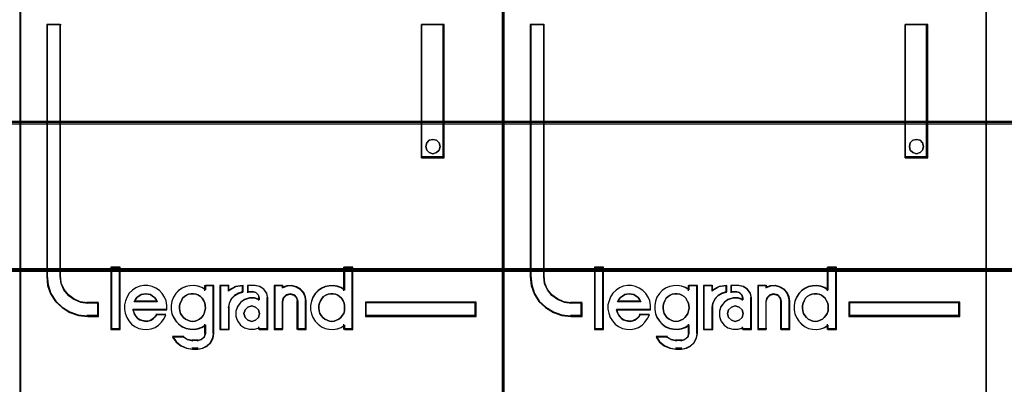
# Model space of a CAD drawing. Header units: millimetres. Extents: x -1290 to 1795, y -4192 to -1311.
# Tile 877 of 1056: x 1496.24 to 1503.57, y -2288.51 to -2285.8. Entities that reach past the tile are written whole.
import ezdxf

# ---------------------------------------------------------------- set-up
doc = ezdxf.new("R2010")
doc.units = ezdxf.units.MM
doc.layers.add('30', color=7, linetype='Continuous')
doc.layers.add('45', color=7, linetype='Continuous')
doc.layers.add('Aparatura', color=7, linetype='Continuous', lineweight=13)

# ---------------------------------------------------------------- blocks, each defined once
blk = doc.blocks.new('*U302')
at = {"layer": '45', "color": 7}
for points in [[(351.48014, -533.64471), (333.507161, -533.64471), (333.507161, -615.375223), (351.48014, -615.375223), (351.48014, -533.64471)], [(336.430747, -593.725255), (336.430747, -593.23608), (336.028847, -593.23608), (335.75714, -593.197606), (335.519397, -593.093175), (335.309956, -592.944774), (335.1458, -592.741409), (335.03825, -592.49957), (335.009947, -592.235745), (335.009947, -582.858975), (334.506157, -582.858975), (334.506157, -592.235745), (334.540121, -592.571022), (334.647671, -592.88981), (334.828809, -593.170124), (335.077874, -593.400971), (335.366562, -593.576854), (335.683553, -593.686781), (336.028847, -593.725255), (336.430747, -593.725255)], [(348.450926, -582.858975), (348.450926, -587.819902), (349.287003, -587.819902), (349.287003, -582.858975), (348.450926, -582.858975)], [(349.10244, -587.271122), (349.138407, -587.401036), (349.10244, -587.542759), (349.006527, -587.631337), (348.868653, -587.672673), (348.736773, -587.631337), (348.64086, -587.542759), (348.604893, -587.401036), (348.64086, -587.271122), (348.736773, -587.170735), (348.868653, -587.141209), (349.006527, -587.170735), (349.10244, -587.271122)], [(337.216695, -594.199263), (337.216695, -591.908224), (336.910551, -591.908224), (336.910551, -594.199263), (337.216695, -594.199263)], [(350.481144, -593.199178), (346.358047, -593.199178), (346.358047, -593.725255), (350.481144, -593.725255), (350.481144, -593.199178)]]:
    blk.add_lwpolyline(points, close=True, dxfattribs=at)
at = {"layer": '45', "color": 139}
for points in [[(351.48014, -533.64471), (333.507161, -533.64471), (333.507161, -615.375223), (351.48014, -615.375223), (351.48014, -533.64471)], [(349.138407, -587.401036), (349.10244, -587.271122), (349.006527, -587.170735), (348.868653, -587.141209), (348.736773, -587.170735), (348.64086, -587.271122), (348.604893, -587.401036), (348.64086, -587.542759), (348.736773, -587.631337), (348.868653, -587.672673), (349.006527, -587.631337), (349.10244, -587.542759), (349.138407, -587.401036)], [(339.923248, -593.91019), (340.021438, -593.898822), (340.108076, -593.870402), (340.188939, -593.824929), (340.25825, -593.768089), (340.321785, -593.688512), (340.362216, -593.61462), (340.391095, -593.517991), (340.414199, -593.421362), (340.402647, -593.324733), (340.38532, -593.228104), (340.344888, -593.142843), (340.292905, -593.051898), (340.223594, -592.989374), (340.148508, -592.938217), (340.061869, -592.898429), (339.969455, -592.881377), (339.882816, -592.881377), (339.784626, -592.898429), (339.709539, -592.938217), (339.628677, -592.989374), (339.559366, -593.051898), (339.513159, -593.142843), (339.472727, -593.228104), (339.443848, -593.324733), (339.443848, -593.421362), (339.4554, -593.517991), (339.484279, -593.61462), (339.530486, -593.688512), (339.588245, -593.768089), (339.669108, -593.824929), (339.749971, -593.870402), (339.836609, -593.898822), (339.923248, -593.91019)], [(345.106616, -593.91019), (345.199109, -593.898822), (345.285821, -593.870402), (345.372532, -593.824929), (345.441902, -593.768089), (345.499709, -593.688512), (345.551736, -593.61462), (345.58064, -593.517991), (345.586421, -593.421362), (345.586421, -593.324733), (345.569079, -593.228104), (345.528613, -593.142843), (345.470805, -593.051898), (345.401436, -592.989374), (345.332067, -592.938217), (345.245355, -592.898429), (345.158643, -592.881377), (345.06037, -592.881377), (344.973658, -592.898429), (344.886947, -592.938217), (344.806016, -592.989374), (344.748208, -593.051898), (344.6904, -593.142843), (344.649935, -593.228104), (344.626812, -593.324733), (344.626812, -593.421362), (344.638373, -593.517991), (344.667277, -593.61462), (344.719304, -593.688512), (344.777112, -593.768089), (344.846481, -593.824929), (344.933193, -593.870402), (345.019905, -593.898822), (345.106616, -593.91019)], [(342.422933, -593.622912), (342.381372, -593.482205), (342.274501, -593.376674), (342.132007, -593.335635), (341.989512, -593.376674), (341.882642, -593.482205), (341.841081, -593.622912), (341.882642, -593.76362), (341.989512, -593.869151), (342.132007, -593.91019), (342.274501, -593.869151), (342.381372, -593.76362), (342.422933, -593.622912)]]:
    blk.add_lwpolyline(points, close=True, dxfattribs=at)
at = {"layer": '45', "color": 59}
for points in [[(351.460447, -533.664461), (333.525064, -533.664461), (333.525064, -615.357268), (351.460447, -615.357268), (351.460447, -533.664461)], [(348.450926, -582.858975), (348.450926, -587.819902), (349.287003, -587.819902), (349.287003, -582.858975), (348.450926, -582.858975)], [(349.10244, -587.271122), (349.138407, -587.401036), (349.10244, -587.542759), (349.006527, -587.631337), (348.868653, -587.672673), (348.736773, -587.631337), (348.64086, -587.542759), (348.604893, -587.401036), (348.64086, -587.271122), (348.736773, -587.170735), (348.868653, -587.141209), (349.006527, -587.170735), (349.10244, -587.271122)], [(337.234598, -594.217218), (337.234598, -591.890269), (336.890858, -591.890269), (336.890858, -594.217218), (337.234598, -594.217218)], [(344.322458, -593.320953), (344.322458, -593.482392), (344.350896, -593.632697), (344.407773, -593.771869), (344.493087, -593.905474), (344.601153, -594.016811), (344.726281, -594.111448), (344.857097, -594.172683), (345.004976, -594.206085), (345.158542, -594.217218), (345.312108, -594.189384), (345.4543, -594.133715), (345.579428, -594.050212), (345.579428, -594.217218), (345.897936, -594.217218), (345.897936, -591.890269), (345.579428, -591.890269), (345.579428, -592.747566), (345.4543, -592.664063), (345.312108, -592.613961), (345.158542, -592.586127), (345.004976, -592.597261), (344.857097, -592.625095), (344.726281, -592.691897), (344.601153, -592.7754), (344.493087, -592.886738), (344.407773, -593.020342), (344.350896, -593.170648), (344.322458, -593.320953)], [(337.395727, -593.460265), (337.424192, -593.611655), (337.481121, -593.763046), (337.560822, -593.892009), (337.663295, -594.009757), (337.78854, -594.105077), (337.936557, -594.172362), (338.07888, -594.206004), (338.23259, -594.217218), (338.386299, -594.189183), (338.534316, -594.133112), (338.665254, -594.049006), (338.77342, -593.942472), (338.8702, -593.807903), (338.938515, -593.667726), (338.591246, -593.667726), (338.534316, -593.740618), (338.466001, -593.807903), (338.386299, -593.858366), (338.312291, -593.886402), (338.226897, -593.903223), (338.13581, -593.892009), (338.050416, -593.875187), (337.965021, -593.847152), (337.88532, -593.791081), (337.828391, -593.723797), (337.771461, -593.645298), (337.742997, -593.561192), (337.714532, -593.477086), (338.978366, -593.477086), (338.978366, -593.314481), (338.949901, -593.151876), (338.887279, -593.0117), (338.801885, -592.87713), (338.699412, -592.764989), (338.562781, -592.669669), (338.42615, -592.613598), (338.272441, -592.574349), (338.118731, -592.574349), (337.965021, -592.602384), (337.822698, -592.658455), (337.697453, -592.753775), (337.577901, -592.860309), (337.492507, -592.994879), (337.435577, -593.146269), (337.395727, -593.29766), (337.395727, -593.460265)], [(339.219387, -593.008662), (339.162545, -593.159001), (339.134123, -593.30934), (339.134123, -593.470816), (339.162545, -593.621155), (339.219387, -593.760358), (339.310335, -593.893993), (339.412652, -594.005355), (339.537705, -594.100013), (339.685496, -594.161262), (339.827602, -594.194671), (339.981077, -594.205807), (340.128867, -594.177967), (340.270974, -594.122286), (340.407396, -594.038764), (340.407396, -594.356147), (340.367606, -594.49535), (340.259605, -594.590008), (340.128867, -594.628984), (339.924234, -594.628984), (339.742338, -594.590008), (339.577495, -594.49535), (339.185282, -594.49535), (339.316019, -594.679097), (339.492231, -594.8183), (339.702549, -594.912958), (339.924234, -594.940799), (340.128867, -594.940799), (340.310764, -594.912958), (340.469923, -594.829437), (340.606345, -594.706938), (340.691608, -594.534326), (340.725714, -594.356147), (340.725714, -592.574349), (340.407396, -592.574349), (340.407396, -592.735824), (340.270974, -592.652302), (340.128867, -592.602189), (339.981077, -592.574349), (339.827602, -592.585485), (339.685496, -592.613326), (339.537705, -592.680143), (339.412652, -592.763665), (339.310335, -592.875027), (339.219387, -593.008662)], [(340.947713, -592.574349), (340.947713, -594.217218), (341.273382, -594.217218), (341.273382, -593.39298), (341.30246, -593.230375), (341.378062, -593.06777), (341.500188, -592.944415), (341.645576, -592.860309), (341.814226, -592.809845), (341.814226, -592.574349), (341.529265, -592.613598), (341.273382, -592.748168), (341.273382, -592.574349), (340.947713, -592.574349)], [(340.965616, -592.592304), (340.965616, -594.199263), (341.277155, -594.199263), (341.277155, -593.393041), (341.304971, -593.233991), (341.377293, -593.07494), (341.49412, -592.954281), (341.6332, -592.872013), (341.794532, -592.822653), (341.794532, -592.592304), (341.521936, -592.630695), (341.277155, -592.762323), (341.277155, -592.592304), (340.965616, -592.592304)], [(341.599422, -593.364945), (341.542098, -593.533157), (341.542098, -593.723797), (341.599422, -593.892009), (341.714072, -594.049006), (341.857383, -594.149933), (342.046554, -594.206004), (342.229992, -594.206004), (342.413431, -594.149933), (342.413431, -594.217218), (342.734448, -594.217218), (342.734448, -593.039735), (342.694321, -592.860309), (342.585404, -592.708918), (342.430628, -592.613598), (342.24719, -592.574349), (341.983497, -592.574349), (341.983497, -592.809845), (342.172668, -592.809845), (342.287317, -592.837881), (342.373304, -592.927594), (342.413431, -593.039735), (342.413431, -593.10702), (342.229992, -593.050949), (342.046554, -593.050949), (341.857383, -593.10702), (341.714072, -593.213554), (341.599422, -593.364945)], [(342.967189, -592.574349), (342.967189, -594.217218), (343.277206, -594.217218), (343.277206, -593.16309), (343.317394, -593.022914), (343.420733, -592.927594), (343.558518, -592.888344), (343.707786, -592.927594), (343.799643, -593.022914), (343.83983, -593.16309), (343.83983, -594.217218), (344.16133, -594.217218), (344.16133, -593.16309), (344.132624, -592.994879), (344.063732, -592.832274), (343.94891, -592.708918), (343.793902, -592.624812), (343.627411, -592.574349), (343.443697, -592.585563), (343.277206, -592.641634), (343.277206, -592.574349), (342.967189, -592.574349)], [(342.986883, -592.592304), (342.986883, -594.199263), (343.286674, -594.199263), (343.286674, -593.168177), (343.325536, -593.031064), (343.425467, -592.937827), (343.558708, -592.899436), (343.703052, -592.937827), (343.791879, -593.031064), (343.830741, -593.168177), (343.830741, -594.199263), (344.141636, -594.199263), (344.141636, -593.168177), (344.113878, -593.003641), (344.047257, -592.844591), (343.936223, -592.723932), (343.786327, -592.641664), (343.625328, -592.592304), (343.447674, -592.603273), (343.286674, -592.658118), (343.286674, -592.592304), (342.986883, -592.592304)], [(338.570294, -593.094417), (338.616722, -593.188405), (337.752, -593.188405), (337.804231, -593.094417), (337.862266, -593.019226), (337.931908, -592.969099), (338.018961, -592.912706), (338.10021, -592.893909), (338.187263, -592.881377), (338.274315, -592.893909), (338.361368, -592.912706), (338.442617, -592.969099), (338.512259, -593.019226), (338.570294, -593.094417)], [(338.616722, -593.188405), (337.752, -593.188405), (337.804231, -593.094417), (337.862266, -593.019226), (337.931908, -592.969099), (338.018961, -592.912706), (338.10021, -592.893909), (338.187263, -592.881377), (338.274315, -592.893909), (338.361368, -592.912706), (338.442617, -592.969099), (338.512259, -593.019226), (338.570294, -593.094417), (338.616722, -593.188405)], [(340.321785, -593.688512), (340.25825, -593.768089), (340.188939, -593.824929), (340.108076, -593.870402), (340.021438, -593.898822), (339.923248, -593.91019), (339.836609, -593.898822), (339.749971, -593.870402), (339.669108, -593.824929), (339.588245, -593.768089), (339.530486, -593.688512), (339.484279, -593.61462), (339.4554, -593.517991), (339.443848, -593.421362), (339.443848, -593.324733), (339.472727, -593.228104), (339.513159, -593.142843), (339.559366, -593.051898), (339.628677, -592.989374), (339.709539, -592.938217), (339.784626, -592.898429), (339.882816, -592.881377), (339.969455, -592.881377), (340.061869, -592.898429), (340.148508, -592.938217), (340.223594, -592.989374), (340.292905, -593.051898), (340.344888, -593.142843), (340.38532, -593.228104), (340.402647, -593.324733), (340.414199, -593.421362), (340.391095, -593.517991), (340.362216, -593.61462), (340.321785, -593.688512)], [(339.513159, -593.142843), (339.559366, -593.051898), (339.628677, -592.989374), (339.709539, -592.938217), (339.784626, -592.898429), (339.882816, -592.881377), (339.969455, -592.881377), (340.061869, -592.898429), (340.148508, -592.938217), (340.223594, -592.989374), (340.292905, -593.051898), (340.344888, -593.142843), (340.38532, -593.228104), (340.402647, -593.324733), (340.414199, -593.421362), (340.391095, -593.517991), (340.362216, -593.61462), (340.321785, -593.688512), (340.25825, -593.768089), (340.188939, -593.824929), (340.108076, -593.870402), (340.021438, -593.898822), (339.923248, -593.91019), (339.836609, -593.898822), (339.749971, -593.870402), (339.669108, -593.824929), (339.588245, -593.768089), (339.530486, -593.688512), (339.484279, -593.61462), (339.4554, -593.517991), (339.443848, -593.421362), (339.443848, -593.324733), (339.472727, -593.228104), (339.513159, -593.142843)], [(345.245355, -592.898429), (345.332067, -592.938217), (345.401436, -592.989374), (345.470805, -593.051898), (345.528613, -593.142843), (345.569079, -593.228104), (345.586421, -593.324733), (345.586421, -593.421362), (345.58064, -593.517991), (345.551736, -593.61462), (345.499709, -593.688512), (345.441902, -593.768089), (345.372532, -593.824929), (345.285821, -593.870402), (345.199109, -593.898822), (345.106616, -593.91019), (345.019905, -593.898822), (344.933193, -593.870402), (344.846481, -593.824929), (344.777112, -593.768089), (344.719304, -593.688512), (344.667277, -593.61462), (344.638373, -593.517991), (344.626812, -593.421362), (344.626812, -593.324733), (344.649935, -593.228104), (344.6904, -593.142843), (344.748208, -593.051898), (344.806016, -592.989374), (344.886947, -592.938217), (344.973658, -592.898429), (345.06037, -592.881377), (345.158643, -592.881377), (345.245355, -592.898429)], [(344.649935, -593.228104), (344.6904, -593.142843), (344.748208, -593.051898), (344.806016, -592.989374), (344.886947, -592.938217), (344.973658, -592.898429), (345.06037, -592.881377), (345.158643, -592.881377), (345.245355, -592.898429), (345.332067, -592.938217), (345.401436, -592.989374), (345.470805, -593.051898), (345.528613, -593.142843), (345.569079, -593.228104), (345.586421, -593.324733), (345.586421, -593.421362), (345.58064, -593.517991), (345.551736, -593.61462), (345.499709, -593.688512), (345.441902, -593.768089), (345.372532, -593.824929), (345.285821, -593.870402), (345.199109, -593.898822), (345.106616, -593.91019), (345.019905, -593.898822), (344.933193, -593.870402), (344.846481, -593.824929), (344.777112, -593.768089), (344.719304, -593.688512), (344.667277, -593.61462), (344.638373, -593.517991), (344.626812, -593.421362), (344.626812, -593.324733), (344.649935, -593.228104)], [(350.463241, -593.217133), (346.37595, -593.217133), (346.37595, -593.7073), (350.463241, -593.7073), (350.463241, -593.217133)], [(342.381372, -593.482205), (342.422933, -593.622912), (342.381372, -593.76362), (342.274501, -593.869151), (342.132007, -593.91019), (341.989512, -593.869151), (341.882642, -593.76362), (341.841081, -593.622912), (341.882642, -593.482205), (341.989512, -593.376674), (342.132007, -593.335635), (342.274501, -593.376674), (342.381372, -593.482205)], [(341.841081, -593.622912), (341.882642, -593.482205), (341.989512, -593.376674), (342.132007, -593.335635), (342.274501, -593.376674), (342.381372, -593.482205), (342.422933, -593.622912), (342.381372, -593.76362), (342.274501, -593.869151), (342.132007, -593.91019), (341.989512, -593.869151), (341.882642, -593.76362), (341.841081, -593.622912)]]:
    blk.add_lwpolyline(points, close=True, dxfattribs=at)
at = {"layer": '45', "color": 139}
for points in [[(334.506157, -582.858975), (334.506157, -592.240388)], [(334.506157, -582.858975), (335.037881, -582.858975)], [(335.000285, -582.858975), (335.000285, -592.240388)], [(348.450926, -587.819902), (348.450926, -582.858975)], [(348.450926, -582.858975), (349.287003, -582.858975)], [(349.249407, -587.819902), (349.249407, -582.858975)], [(348.450926, -587.782197), (349.287003, -587.782197)], [(334.506157, -592.202683), (334.5403, -592.545402), (334.648418, -592.871266), (334.830511, -593.157802), (335.080889, -593.393773), (335.371099, -593.57356), (335.689762, -593.685927), (336.036877, -593.725255)], [(335.000285, -592.202683), (335.029079, -592.475439), (335.138497, -592.725466), (335.305503, -592.935715), (335.518581, -593.08914), (335.760453, -593.197106), (336.036877, -593.236883)], [(336.890858, -591.890269), (336.890858, -594.217218)], [(336.890858, -591.890269), (337.234598, -591.890269)], [(337.197002, -591.890269), (337.197002, -594.217218)], [(345.548824, -591.890269), (345.548824, -592.771852)], [(345.548824, -591.890269), (345.897936, -591.890269)], [(345.858549, -591.890269), (345.858549, -594.217218)], [(338.978366, -593.477086), (338.978366, -593.314481), (338.949901, -593.151876), (338.887279, -593.0117), (338.801885, -592.87713), (338.699412, -592.764989), (338.562781, -592.669669), (338.42615, -592.613598), (338.272441, -592.574349), (338.118731, -592.574349), (337.965021, -592.602384), (337.822698, -592.658455), (337.697453, -592.753775), (337.577901, -592.860309), (337.492507, -592.994879), (337.435577, -593.146269), (337.395727, -593.29766), (337.395727, -593.460265), (337.424192, -593.611655), (337.481121, -593.763046), (337.560822, -593.892009), (337.663295, -594.009757), (337.78854, -594.105077), (337.936557, -594.172362), (338.07888, -594.206004), (338.23259, -594.217218), (338.386299, -594.189183), (338.534316, -594.133112), (338.665254, -594.049006), (338.77342, -593.942472), (338.8702, -593.807903), (338.938515, -593.667726)], [(340.414199, -592.736954), (340.277048, -592.652848), (340.134182, -592.602384), (339.985602, -592.574349), (339.831307, -592.585563), (339.688442, -592.613598), (339.539862, -592.680883), (339.41414, -592.764989), (339.311277, -592.87713), (339.219843, -593.0117), (339.162696, -593.16309), (339.134123, -593.314481), (339.134123, -593.477086), (339.162696, -593.628477), (339.219843, -593.768653), (339.311277, -593.903223), (339.41414, -594.015364), (339.539862, -594.110684), (339.688442, -594.172362), (339.831307, -594.206004), (339.985602, -594.217218), (340.134182, -594.189183), (340.277048, -594.133112), (340.414199, -594.049006)], [(340.376602, -592.574349), (340.376602, -592.771852)], [(340.376602, -592.574349), (340.725714, -592.574349)], [(340.686327, -592.574349), (340.686327, -594.366244)], [(340.947713, -592.574349), (340.947713, -594.217218)], [(340.947713, -592.574349), (341.296825, -592.574349)], [(341.814226, -592.574349), (341.521808, -592.621379), (341.259228, -592.782625)], [(341.259228, -592.574349), (341.259228, -592.782625)], [(341.774839, -592.574349), (341.774839, -592.843672)], [(341.968193, -592.574349), (341.968193, -592.843672)], [(342.263595, -592.574349), (341.968193, -592.574349)], [(342.734448, -593.068107), (342.692428, -592.877743), (342.578375, -592.717122), (342.416299, -592.615991), (342.224208, -592.574349)], [(342.967189, -592.574349), (342.967189, -594.217218)], [(342.967189, -592.574349), (343.305559, -592.574349)], [(344.16133, -593.188405), (344.132324, -593.01296), (344.062711, -592.843364), (343.946689, -592.714704), (343.79006, -592.626982), (343.621829, -592.574349), (343.436194, -592.586045), (343.267962, -592.644527)], [(343.267962, -592.574349), (343.267962, -592.678487)], [(345.586421, -592.736954), (345.460597, -592.652848), (345.317614, -592.602384), (345.163194, -592.574349), (345.008773, -592.585563), (344.860071, -592.613598), (344.728528, -592.680883), (344.602703, -592.764989), (344.494037, -592.87713), (344.408247, -593.0117), (344.351055, -593.16309), (344.322458, -593.314481), (344.322458, -593.477086), (344.351055, -593.628477), (344.408247, -593.768653), (344.494037, -593.903223), (344.602703, -594.015364), (344.728528, -594.110684), (344.860071, -594.172362), (345.008773, -594.206004), (345.163194, -594.217218), (345.317614, -594.189183), (345.460597, -594.133112), (345.586421, -594.049006)], [(338.616722, -593.188405), (338.570294, -593.094417), (338.512259, -593.019226), (338.442617, -592.969099), (338.361368, -592.912706), (338.274315, -592.893909), (338.187263, -592.881377), (338.10021, -592.893909), (338.018961, -592.912706), (337.931908, -592.969099), (337.862266, -593.019226), (337.804231, -593.094417), (337.752, -593.188405)], [(341.814226, -592.804171), (341.641162, -592.856844), (341.491969, -592.944633), (341.366647, -593.07339), (341.289067, -593.243115), (341.259228, -593.412841)], [(341.968193, -592.804171), (342.190192, -592.804171)], [(342.422933, -593.068107), (342.377877, -592.939358), (342.281328, -592.836358), (342.152596, -592.804171)], [(343.849815, -593.188405), (343.808254, -593.031758), (343.713258, -592.925238), (343.558889, -592.881377), (343.416394, -592.925238), (343.309523, -593.031758), (343.267962, -593.188405)], [(335.99749, -593.199178), (336.430747, -593.199178)], [(336.39136, -593.199178), (336.39136, -593.725255)], [(336.39136, -593.199178), (336.39136, -593.725255)], [(337.752, -593.1507), (338.616722, -593.1507)], [(342.422933, -593.096033), (342.237494, -593.03938), (342.052055, -593.03938), (341.860821, -593.096033), (341.715947, -593.203675), (341.600048, -593.35664), (341.542098, -593.526601), (341.542098, -593.719224), (341.600048, -593.889185), (341.715947, -594.047815), (341.860821, -594.149792), (342.052055, -594.206445), (342.237494, -594.206445), (342.422933, -594.149792)], [(342.385337, -593.028607), (342.385337, -593.132745)], [(342.695061, -593.028607), (342.695061, -594.217218)], [(343.267962, -593.1507), (343.267962, -594.217218)], [(343.810428, -593.1507), (343.810428, -594.217218)], [(344.121943, -593.1507), (344.121943, -594.217218)], [(346.358047, -593.199178), (350.481144, -593.199178)], [(346.358047, -593.199178), (346.358047, -593.725255)], [(350.441757, -593.725255), (350.441757, -593.199178)], [(335.99749, -593.685754), (336.430747, -593.685754)], [(337.707242, -593.455932), (338.978366, -593.455932)], [(337.707242, -593.455932), (337.736247, -593.545588), (337.765253, -593.635245), (337.823264, -593.718924), (337.881274, -593.790649), (337.96249, -593.850419), (338.049506, -593.880305), (338.136522, -593.898236), (338.22934, -593.91019), (338.316356, -593.892259), (338.39177, -593.862374), (338.472985, -593.80858), (338.542598, -593.736855), (338.600609, -593.659153)], [(338.561222, -593.642663), (338.938979, -593.642663)], [(340.947713, -594.217218), (341.296825, -594.217218), (341.296825, -593.375135)], [(346.358047, -593.685754), (350.481144, -593.685754)], [(340.376602, -594.014328), (340.376602, -594.366244)], [(345.548824, -594.014328), (345.548824, -594.217218)], [(336.890858, -594.179513), (337.234598, -594.179513)], [(340.104474, -594.940799), (340.293805, -594.911558), (340.459468, -594.823836), (340.601466, -594.695177), (340.690215, -594.513884), (340.725714, -594.326743)], [(340.104474, -594.633771), (340.249855, -594.58991), (340.369953, -594.48339), (340.414199, -594.326743)], [(342.385337, -594.11308), (342.385337, -594.217218)], [(342.385337, -594.179513), (342.734448, -594.179513)], [(342.967189, -594.179513), (343.305559, -594.179513)], [(343.810428, -594.179513), (344.16133, -594.179513)], [(345.548824, -594.179513), (345.897936, -594.179513)], [(339.184252, -594.464995), (339.318553, -594.661264), (339.499568, -594.809953), (339.715618, -594.911061), (339.943346, -594.940799)], [(339.184252, -594.464995), (339.604976, -594.464995)], [(339.565589, -594.464995), (339.745179, -594.584545), (339.943346, -594.633771)], [(339.903959, -594.596066), (340.143861, -594.596066)], [(340.143861, -594.903094), (339.903959, -594.903094)]]:
    blk.add_lwpolyline(points, dxfattribs=at)
at = {"layer": '45', "color": 1}
for points in [[(336.430747, -593.725255), (336.430747, -593.23608), (336.028847, -593.23608), (335.75714, -593.197606), (335.519397, -593.093175), (335.309956, -592.944774), (335.1458, -592.741409), (335.03825, -592.49957), (335.009947, -592.235745), (335.009947, -582.858975), (334.506157, -582.858975), (334.506157, -592.235745), (334.540121, -592.571022), (334.647671, -592.88981), (334.828809, -593.170124), (335.077874, -593.400971), (335.366562, -593.576854), (335.683553, -593.686781), (336.028847, -593.725255), (336.430747, -593.725255)], [(336.412844, -593.7073), (336.412844, -593.219742), (336.018421, -593.219742), (335.75177, -593.181395), (335.518449, -593.077309), (335.312905, -592.929398), (335.151803, -592.726705), (335.046254, -592.485665), (335.018477, -592.222712), (335.018477, -582.87693), (334.524061, -582.87693), (334.524061, -592.222712), (334.557392, -592.556882), (334.662942, -592.874616), (334.840709, -593.154004), (335.08514, -593.384087), (335.368458, -593.559389), (335.679551, -593.668953), (336.018421, -593.7073), (336.412844, -593.7073)], [(350.481144, -593.199178), (346.358047, -593.199178), (346.358047, -593.725255), (350.481144, -593.725255), (350.481144, -593.199178)]]:
    blk.add_lwpolyline(points, close=True, dxfattribs=at)
blk = doc.blocks.new('*U303')
at = {"layer": '45', "color": 7}
for points in [[(369.465651, -533.64471), (351.492672, -533.64471), (351.492672, -615.375223), (369.465651, -615.375223), (369.465651, -533.64471)], [(354.418048, -593.725255), (354.418048, -593.23608), (354.015775, -593.23608), (353.743815, -593.197606), (353.505851, -593.093175), (353.296215, -592.944774), (353.131906, -592.741409), (353.024256, -592.49957), (352.995927, -592.235745), (352.995927, -582.858975), (352.491668, -582.858975), (352.491668, -592.235745), (352.525663, -592.571022), (352.633314, -592.88981), (352.81462, -593.170124), (353.063917, -593.400971), (353.352873, -593.576854), (353.67016, -593.686781), (354.015775, -593.725255), (354.418048, -593.725255)], [(366.436437, -582.858975), (366.436437, -587.819902), (367.274305, -587.819902), (367.274305, -582.858975), (366.436437, -582.858975)], [(367.088072, -587.271122), (367.123918, -587.401036), (367.088072, -587.542759), (366.992481, -587.631337), (366.855069, -587.672673), (366.723632, -587.631337), (366.628041, -587.542759), (366.592195, -587.401036), (366.628041, -587.271122), (366.723632, -587.170735), (366.855069, -587.141209), (366.992481, -587.170735), (367.088072, -587.271122)], [(355.203997, -594.199263), (355.203997, -591.908224), (354.896062, -591.908224), (354.896062, -594.199263), (355.203997, -594.199263)], [(368.466655, -593.199178), (364.345348, -593.199178), (364.345348, -593.725255), (368.466655, -593.725255), (368.466655, -593.199178)]]:
    blk.add_lwpolyline(points, close=True, dxfattribs=at)
at = {"layer": '45', "color": 139}
for points in [[(369.465651, -533.64471), (351.492672, -533.64471), (351.492672, -615.375223), (369.465651, -615.375223), (369.465651, -533.64471)], [(367.123918, -587.401036), (367.088072, -587.271122), (366.992481, -587.170735), (366.855069, -587.141209), (366.723632, -587.170735), (366.628041, -587.271122), (366.592195, -587.401036), (366.628041, -587.542759), (366.723632, -587.631337), (366.855069, -587.672673), (366.992481, -587.631337), (367.088072, -587.542759), (367.123918, -587.401036)], [(357.910549, -593.91019), (358.008739, -593.898822), (358.095378, -593.870402), (358.17624, -593.824929), (358.245551, -593.768089), (358.309086, -593.688512), (358.349517, -593.61462), (358.378397, -593.517991), (358.4015, -593.421362), (358.389949, -593.324733), (358.372621, -593.228104), (358.33219, -593.142843), (358.280207, -593.051898), (358.210896, -592.989374), (358.135809, -592.938217), (358.049171, -592.898429), (357.956756, -592.881377), (357.870118, -592.881377), (357.771927, -592.898429), (357.696841, -592.938217), (357.615978, -592.989374), (357.546667, -593.051898), (357.50046, -593.142843), (357.460029, -593.228104), (357.431149, -593.324733), (357.431149, -593.421362), (357.442701, -593.517991), (357.471581, -593.61462), (357.517788, -593.688512), (357.575547, -593.768089), (357.656409, -593.824929), (357.737272, -593.870402), (357.82391, -593.898822), (357.910549, -593.91019)], [(363.093918, -593.91019), (363.18641, -593.898822), (363.273122, -593.870402), (363.359834, -593.824929), (363.429203, -593.768089), (363.487011, -593.688512), (363.539038, -593.61462), (363.567942, -593.517991), (363.573722, -593.421362), (363.573722, -593.324733), (363.55638, -593.228104), (363.515915, -593.142843), (363.458107, -593.051898), (363.388737, -592.989374), (363.319368, -592.938217), (363.232656, -592.898429), (363.145945, -592.881377), (363.047672, -592.881377), (362.96096, -592.898429), (362.874248, -592.938217), (362.793317, -592.989374), (362.73551, -593.051898), (362.677702, -593.142843), (362.637236, -593.228104), (362.614113, -593.324733), (362.614113, -593.421362), (362.625675, -593.517991), (362.654579, -593.61462), (362.706606, -593.688512), (362.764413, -593.768089), (362.833783, -593.824929), (362.920494, -593.870402), (363.007206, -593.898822), (363.093918, -593.91019)], [(360.410235, -593.622912), (360.368674, -593.482205), (360.261803, -593.376674), (360.119308, -593.335635), (359.976814, -593.376674), (359.869943, -593.482205), (359.828382, -593.622912), (359.869943, -593.76362), (359.976814, -593.869151), (360.119308, -593.91019), (360.261803, -593.869151), (360.368674, -593.76362), (360.410235, -593.622912)]]:
    blk.add_lwpolyline(points, close=True, dxfattribs=at)
at = {"layer": '45', "color": 59}
for points in [[(369.447748, -533.664461), (351.512366, -533.664461), (351.512366, -615.357268), (369.447748, -615.357268), (369.447748, -533.664461)], [(366.436437, -582.858975), (366.436437, -587.819902), (367.274305, -587.819902), (367.274305, -582.858975), (366.436437, -582.858975)], [(367.088072, -587.271122), (367.123918, -587.401036), (367.088072, -587.542759), (366.992481, -587.631337), (366.855069, -587.672673), (366.723632, -587.631337), (366.628041, -587.542759), (366.592195, -587.401036), (366.628041, -587.271122), (366.723632, -587.170735), (366.855069, -587.141209), (366.992481, -587.170735), (367.088072, -587.271122)], [(355.2219, -594.217218), (355.2219, -591.890269), (354.878159, -591.890269), (354.878159, -594.217218), (355.2219, -594.217218)], [(362.307969, -593.320953), (362.307969, -593.482392), (362.336407, -593.632697), (362.393284, -593.771869), (362.478599, -593.905474), (362.586664, -594.016811), (362.711792, -594.111448), (362.842608, -594.172683), (362.990487, -594.206085), (363.144053, -594.217218), (363.297619, -594.189384), (363.439811, -594.133715), (363.564939, -594.050212), (363.564939, -594.217218), (363.883447, -594.217218), (363.883447, -591.890269), (363.564939, -591.890269), (363.564939, -592.747566), (363.439811, -592.664063), (363.297619, -592.613961), (363.144053, -592.586127), (362.990487, -592.597261), (362.842608, -592.625095), (362.711792, -592.691897), (362.586664, -592.7754), (362.478599, -592.886738), (362.393284, -593.020342), (362.336407, -593.170648), (362.307969, -593.320953)], [(355.383028, -593.460265), (355.411461, -593.611655), (355.468326, -593.763046), (355.547937, -593.892009), (355.650294, -594.009757), (355.775397, -594.105077), (355.923246, -594.172362), (356.065409, -594.206004), (356.218945, -594.217218), (356.37248, -594.189183), (356.520329, -594.133112), (356.651119, -594.049006), (356.759163, -593.942472), (356.855833, -593.807903), (356.924071, -593.667726), (356.577195, -593.667726), (356.520329, -593.740618), (356.452091, -593.807903), (356.37248, -593.858366), (356.298556, -593.886402), (356.213258, -593.903223), (356.122274, -593.892009), (356.036976, -593.875187), (355.951679, -593.847152), (355.872068, -593.791081), (355.815203, -593.723797), (355.758338, -593.645298), (355.729905, -593.561192), (355.701473, -593.477086), (356.963877, -593.477086), (356.963877, -593.314481), (356.935444, -593.151876), (356.872893, -593.0117), (356.787595, -592.87713), (356.685238, -592.764989), (356.548762, -592.669669), (356.412286, -592.613598), (356.25875, -592.574349), (356.105215, -592.574349), (355.951679, -592.602384), (355.809516, -592.658455), (355.684413, -592.753775), (355.564996, -592.860309), (355.479699, -592.994879), (355.422834, -593.146269), (355.383028, -593.29766), (355.383028, -593.460265)], [(357.204994, -593.008662), (357.148088, -593.159001), (357.119634, -593.30934), (357.119634, -593.470816), (357.148088, -593.621155), (357.204994, -593.760358), (357.296044, -593.893993), (357.398476, -594.005355), (357.52367, -594.100013), (357.671627, -594.161262), (357.813893, -594.194671), (357.967541, -594.205807), (358.115498, -594.177967), (358.257764, -594.122286), (358.394339, -594.038764), (358.394339, -594.356147), (358.354505, -594.49535), (358.246382, -594.590008), (358.115498, -594.628984), (357.910634, -594.628984), (357.728534, -594.590008), (357.563505, -594.49535), (357.17085, -594.49535), (357.301735, -594.679097), (357.478145, -594.8183), (357.688699, -594.912958), (357.910634, -594.940799), (358.115498, -594.940799), (358.297598, -594.912958), (358.456936, -594.829437), (358.593512, -594.706938), (358.678871, -594.534326), (358.713015, -594.356147), (358.713015, -592.574349), (358.394339, -592.574349), (358.394339, -592.735824), (358.257764, -592.652302), (358.115498, -592.602189), (357.967541, -592.574349), (357.813893, -592.585485), (357.671627, -592.613326), (357.52367, -592.680143), (357.398476, -592.763665), (357.296044, -592.875027), (357.204994, -593.008662)], [(358.935014, -592.574349), (358.935014, -594.217218), (359.260011, -594.217218), (359.260011, -593.39298), (359.289028, -593.230375), (359.364474, -593.06777), (359.486348, -592.944415), (359.631435, -592.860309), (359.799737, -592.809845), (359.799737, -592.574349), (359.515365, -592.613598), (359.260011, -592.748168), (359.260011, -592.574349), (358.935014, -592.574349)], [(358.952918, -592.592304), (358.952918, -594.199263), (359.264457, -594.199263), (359.264457, -593.393041), (359.292273, -593.233991), (359.364594, -593.07494), (359.481421, -592.954281), (359.620501, -592.872013), (359.781834, -592.822653), (359.781834, -592.592304), (359.509237, -592.630695), (359.264457, -592.762323), (359.264457, -592.592304), (358.952918, -592.592304)], [(359.58502, -593.364945), (359.527609, -593.533157), (359.527609, -593.723797), (359.58502, -593.892009), (359.699841, -594.049006), (359.843367, -594.149933), (360.032822, -594.206004), (360.216536, -594.206004), (360.40025, -594.149933), (360.40025, -594.217218), (360.72175, -594.217218), (360.72175, -593.039735), (360.681562, -592.860309), (360.572482, -592.708918), (360.417473, -592.613598), (360.233759, -592.574349), (359.969671, -592.574349), (359.969671, -592.809845), (360.159126, -592.809845), (360.273947, -592.837881), (360.360063, -592.927594), (360.40025, -593.039735), (360.40025, -593.10702), (360.216536, -593.050949), (360.032822, -593.050949), (359.843367, -593.10702), (359.699841, -593.213554), (359.58502, -593.364945)], [(360.954491, -592.574349), (360.954491, -594.217218), (361.264043, -594.217218), (361.264043, -593.16309), (361.30417, -593.022914), (361.407354, -592.927594), (361.544933, -592.888344), (361.693977, -592.927594), (361.785696, -593.022914), (361.825823, -593.16309), (361.825823, -594.217218), (362.146841, -594.217218), (362.146841, -593.16309), (362.118179, -592.994879), (362.049389, -592.832274), (361.93474, -592.708918), (361.779964, -592.624812), (361.613723, -592.574349), (361.430284, -592.585563), (361.264043, -592.641634), (361.264043, -592.574349), (360.954491, -592.574349)], [(360.972394, -592.592304), (360.972394, -594.199263), (361.27265, -594.199263), (361.27265, -593.168177), (361.311572, -593.031064), (361.411658, -592.937827), (361.545105, -592.899436), (361.689673, -592.937827), (361.778638, -593.031064), (361.81756, -593.168177), (361.81756, -594.199263), (362.128938, -594.199263), (362.128938, -593.168177), (362.101136, -593.003641), (362.034412, -592.844591), (361.923206, -592.723932), (361.773078, -592.641664), (361.611829, -592.592304), (361.433899, -592.603273), (361.27265, -592.658118), (361.27265, -592.592304), (360.972394, -592.592304)], [(356.557499, -593.094417), (356.604024, -593.188405), (355.737511, -593.188405), (355.78985, -593.094417), (355.848006, -593.019226), (355.917792, -592.969099), (356.005025, -592.912706), (356.086442, -592.893909), (356.173675, -592.881377), (356.260908, -592.893909), (356.348141, -592.912706), (356.429558, -592.969099), (356.499344, -593.019226), (356.557499, -593.094417)], [(356.604024, -593.188405), (355.737511, -593.188405), (355.78985, -593.094417), (355.848006, -593.019226), (355.917792, -592.969099), (356.005025, -592.912706), (356.086442, -592.893909), (356.173675, -592.881377), (356.260908, -592.893909), (356.348141, -592.912706), (356.429558, -592.969099), (356.499344, -593.019226), (356.557499, -593.094417), (356.604024, -593.188405)], [(358.309086, -593.688512), (358.245551, -593.768089), (358.17624, -593.824929), (358.095378, -593.870402), (358.008739, -593.898822), (357.910549, -593.91019), (357.82391, -593.898822), (357.737272, -593.870402), (357.656409, -593.824929), (357.575547, -593.768089), (357.517788, -593.688512), (357.471581, -593.61462), (357.442701, -593.517991), (357.431149, -593.421362), (357.431149, -593.324733), (357.460029, -593.228104), (357.50046, -593.142843), (357.546667, -593.051898), (357.615978, -592.989374), (357.696841, -592.938217), (357.771927, -592.898429), (357.870118, -592.881377), (357.956756, -592.881377), (358.049171, -592.898429), (358.135809, -592.938217), (358.210896, -592.989374), (358.280207, -593.051898), (358.33219, -593.142843), (358.372621, -593.228104), (358.389949, -593.324733), (358.4015, -593.421362), (358.378397, -593.517991), (358.349517, -593.61462), (358.309086, -593.688512)], [(357.50046, -593.142843), (357.546667, -593.051898), (357.615978, -592.989374), (357.696841, -592.938217), (357.771927, -592.898429), (357.870118, -592.881377), (357.956756, -592.881377), (358.049171, -592.898429), (358.135809, -592.938217), (358.210896, -592.989374), (358.280207, -593.051898), (358.33219, -593.142843), (358.372621, -593.228104), (358.389949, -593.324733), (358.4015, -593.421362), (358.378397, -593.517991), (358.349517, -593.61462), (358.309086, -593.688512), (358.245551, -593.768089), (358.17624, -593.824929), (358.095378, -593.870402), (358.008739, -593.898822), (357.910549, -593.91019), (357.82391, -593.898822), (357.737272, -593.870402), (357.656409, -593.824929), (357.575547, -593.768089), (357.517788, -593.688512), (357.471581, -593.61462), (357.442701, -593.517991), (357.431149, -593.421362), (357.431149, -593.324733), (357.460029, -593.228104), (357.50046, -593.142843)], [(363.232656, -592.898429), (363.319368, -592.938217), (363.388737, -592.989374), (363.458107, -593.051898), (363.515915, -593.142843), (363.55638, -593.228104), (363.573722, -593.324733), (363.573722, -593.421362), (363.567942, -593.517991), (363.539038, -593.61462), (363.487011, -593.688512), (363.429203, -593.768089), (363.359834, -593.824929), (363.273122, -593.870402), (363.18641, -593.898822), (363.093918, -593.91019), (363.007206, -593.898822), (362.920494, -593.870402), (362.833783, -593.824929), (362.764413, -593.768089), (362.706606, -593.688512), (362.654579, -593.61462), (362.625675, -593.517991), (362.614113, -593.421362), (362.614113, -593.324733), (362.637236, -593.228104), (362.677702, -593.142843), (362.73551, -593.051898), (362.793317, -592.989374), (362.874248, -592.938217), (362.96096, -592.898429), (363.047672, -592.881377), (363.145945, -592.881377), (363.232656, -592.898429)], [(362.637236, -593.228104), (362.677702, -593.142843), (362.73551, -593.051898), (362.793317, -592.989374), (362.874248, -592.938217), (362.96096, -592.898429), (363.047672, -592.881377), (363.145945, -592.881377), (363.232656, -592.898429), (363.319368, -592.938217), (363.388737, -592.989374), (363.458107, -593.051898), (363.515915, -593.142843), (363.55638, -593.228104), (363.573722, -593.324733), (363.573722, -593.421362), (363.567942, -593.517991), (363.539038, -593.61462), (363.487011, -593.688512), (363.429203, -593.768089), (363.359834, -593.824929), (363.273122, -593.870402), (363.18641, -593.898822), (363.093918, -593.91019), (363.007206, -593.898822), (362.920494, -593.870402), (362.833783, -593.824929), (362.764413, -593.768089), (362.706606, -593.688512), (362.654579, -593.61462), (362.625675, -593.517991), (362.614113, -593.421362), (362.614113, -593.324733), (362.637236, -593.228104)], [(368.448752, -593.217133), (364.363252, -593.217133), (364.363252, -593.7073), (368.448752, -593.7073), (368.448752, -593.217133)], [(360.368674, -593.482205), (360.410235, -593.622912), (360.368674, -593.76362), (360.261803, -593.869151), (360.119308, -593.91019), (359.976814, -593.869151), (359.869943, -593.76362), (359.828382, -593.622912), (359.869943, -593.482205), (359.976814, -593.376674), (360.119308, -593.335635), (360.261803, -593.376674), (360.368674, -593.482205)], [(359.828382, -593.622912), (359.869943, -593.482205), (359.976814, -593.376674), (360.119308, -593.335635), (360.261803, -593.376674), (360.368674, -593.482205), (360.410235, -593.622912), (360.368674, -593.76362), (360.261803, -593.869151), (360.119308, -593.91019), (359.976814, -593.869151), (359.869943, -593.76362), (359.828382, -593.622912)]]:
    blk.add_lwpolyline(points, close=True, dxfattribs=at)
at = {"layer": '45', "color": 139}
for points in [[(352.491668, -582.858975), (352.491668, -592.240388)], [(352.491668, -582.858975), (353.025183, -582.858975)], [(352.985796, -582.858975), (352.985796, -592.240388)], [(366.436437, -587.819902), (366.436437, -582.858975)], [(366.436437, -582.858975), (367.274305, -582.858975)], [(367.234918, -587.819902), (367.234918, -582.858975)], [(366.436437, -587.782197), (367.274305, -587.782197)], [(352.491668, -592.202683), (352.525851, -592.545402), (352.634095, -592.871266), (352.816401, -593.157802), (353.067072, -593.393773), (353.357622, -593.57356), (353.676658, -593.685927), (354.024179, -593.725255)], [(352.985796, -592.202683), (353.01464, -592.475439), (353.124247, -592.725466), (353.291542, -592.935715), (353.504987, -593.08914), (353.747277, -593.197106), (354.024179, -593.236883)], [(354.878159, -591.890269), (354.878159, -594.217218)], [(354.878159, -591.890269), (355.2219, -591.890269)], [(355.182513, -591.890269), (355.182513, -594.217218)], [(363.534335, -591.890269), (363.534335, -592.771852)], [(363.534335, -591.890269), (363.883447, -591.890269)], [(363.84585, -591.890269), (363.84585, -594.217218)], [(356.963877, -593.477086), (356.963877, -593.314481), (356.935444, -593.151876), (356.872893, -593.0117), (356.787595, -592.87713), (356.685238, -592.764989), (356.548762, -592.669669), (356.412286, -592.613598), (356.25875, -592.574349), (356.105215, -592.574349), (355.951679, -592.602384), (355.809516, -592.658455), (355.684413, -592.753775), (355.564996, -592.860309), (355.479699, -592.994879), (355.422834, -593.146269), (355.383028, -593.29766), (355.383028, -593.460265), (355.411461, -593.611655), (355.468326, -593.763046), (355.547937, -593.892009), (355.650294, -594.009757), (355.775397, -594.105077), (355.923246, -594.172362), (356.065409, -594.206004), (356.218945, -594.217218), (356.37248, -594.189183), (356.520329, -594.133112), (356.651119, -594.049006), (356.759163, -593.942472), (356.855833, -593.807903), (356.924071, -593.667726)], [(358.4015, -592.736954), (358.264158, -592.652848), (358.121092, -592.602384), (357.972304, -592.574349), (357.817794, -592.585563), (357.674728, -592.613598), (357.52594, -592.680883), (357.400043, -592.764989), (357.297036, -592.87713), (357.205474, -593.0117), (357.148248, -593.16309), (357.119634, -593.314481), (357.119634, -593.477086), (357.148248, -593.628477), (357.205474, -593.768653), (357.297036, -593.903223), (357.400043, -594.015364), (357.52594, -594.110684), (357.674728, -594.172362), (357.817794, -594.206004), (357.972304, -594.217218), (358.121092, -594.189183), (358.264158, -594.133112), (358.4015, -594.049006)], [(358.362113, -592.574349), (358.362113, -592.771852)], [(358.362113, -592.574349), (358.713015, -592.574349)], [(358.673628, -592.574349), (358.673628, -594.366244)], [(358.935014, -592.574349), (358.935014, -594.217218)], [(358.935014, -592.574349), (359.284126, -592.574349)], [(359.799737, -592.574349), (359.507319, -592.621379), (359.244739, -592.782625)], [(359.244739, -592.574349), (359.244739, -592.782625)], [(359.76214, -592.574349), (359.76214, -592.843672)], [(359.955494, -592.574349), (359.955494, -592.843672)], [(360.249106, -592.574349), (359.955494, -592.574349)], [(360.72175, -593.068107), (360.67973, -592.877743), (360.565676, -592.717122), (360.4036, -592.615991), (360.21151, -592.574349)], [(360.954491, -592.574349), (360.954491, -594.217218)], [(360.954491, -592.574349), (361.29286, -592.574349)], [(362.146841, -593.188405), (362.117835, -593.01296), (362.048222, -592.843364), (361.932201, -592.714704), (361.775571, -592.626982), (361.60734, -592.574349), (361.421705, -592.586045), (361.253473, -592.644527)], [(361.253473, -592.574349), (361.253473, -592.678487)], [(363.573722, -592.736954), (363.44772, -592.652848), (363.304535, -592.602384), (363.149896, -592.574349), (362.995256, -592.585563), (362.846344, -592.613598), (362.714614, -592.680883), (362.588611, -592.764989), (362.479791, -592.87713), (362.39388, -593.0117), (362.336606, -593.16309), (362.307969, -593.314481), (362.307969, -593.477086), (362.336606, -593.628477), (362.39388, -593.768653), (362.479791, -593.903223), (362.588611, -594.015364), (362.714614, -594.110684), (362.846344, -594.172362), (362.995256, -594.206004), (363.149896, -594.217218), (363.304535, -594.189183), (363.44772, -594.133112), (363.573722, -594.049006)], [(356.604024, -593.188405), (356.557499, -593.094417), (356.499344, -593.019226), (356.429558, -592.969099), (356.348141, -592.912706), (356.260908, -592.893909), (356.173675, -592.881377), (356.086442, -592.893909), (356.005025, -592.912706), (355.917792, -592.969099), (355.848006, -593.019226), (355.78985, -593.094417), (355.737511, -593.188405)], [(359.799737, -592.804171), (359.626673, -592.856844), (359.47748, -592.944633), (359.352158, -593.07339), (359.274578, -593.243115), (359.244739, -593.412841)], [(359.955494, -592.804171), (360.177494, -592.804171)], [(360.410235, -593.068107), (360.36488, -592.939358), (360.267691, -592.836358), (360.138107, -592.804171)], [(361.837116, -593.188405), (361.795427, -593.031758), (361.700139, -592.925238), (361.545295, -592.881377), (361.402362, -592.925238), (361.295162, -593.031758), (361.253473, -593.188405)], [(353.984792, -593.199178), (354.418048, -593.199178)], [(354.378661, -593.199178), (354.378661, -593.725255)], [(354.378661, -593.199178), (354.378661, -593.725255)], [(355.737511, -593.1507), (356.604024, -593.1507)], [(360.410235, -593.096033), (360.224419, -593.03938), (360.038603, -593.03938), (359.84698, -593.096033), (359.701811, -593.203675), (359.585676, -593.35664), (359.527609, -593.526601), (359.527609, -593.719224), (359.585676, -593.889185), (359.701811, -594.047815), (359.84698, -594.149792), (360.038603, -594.206445), (360.224419, -594.206445), (360.410235, -594.149792)], [(360.370848, -593.028607), (360.370848, -593.132745)], [(360.682363, -593.028607), (360.682363, -594.217218)], [(361.253473, -593.1507), (361.253473, -594.217218)], [(361.797729, -593.1507), (361.797729, -594.217218)], [(362.109244, -593.1507), (362.109244, -594.217218)], [(364.345348, -593.199178), (368.466655, -593.199178)], [(364.345348, -593.199178), (364.345348, -593.725255)], [(368.429058, -593.725255), (368.429058, -593.199178)], [(353.984792, -593.685754), (354.418048, -593.685754)], [(355.694543, -593.455932), (356.963877, -593.455932)], [(355.694543, -593.455932), (355.72349, -593.545588), (355.752438, -593.635245), (355.810332, -593.718924), (355.868227, -593.790649), (355.94928, -593.850419), (356.036121, -593.880305), (356.122963, -593.898236), (356.215595, -593.91019), (356.302437, -593.892259), (356.3777, -593.862374), (356.458752, -593.80858), (356.528226, -593.736855), (356.58612, -593.659153)], [(356.548524, -593.642663), (356.92628, -593.642663)], [(358.935014, -594.217218), (359.284126, -594.217218), (359.284126, -593.375135)], [(364.345348, -593.685754), (368.466655, -593.685754)], [(358.362113, -594.014328), (358.362113, -594.366244)], [(363.534335, -594.014328), (363.534335, -594.217218)], [(354.878159, -594.179513), (355.2219, -594.179513)], [(358.091776, -594.940799), (358.281106, -594.911558), (358.44677, -594.823836), (358.588767, -594.695177), (358.677516, -594.513884), (358.713015, -594.326743)], [(358.091776, -594.633771), (358.237157, -594.58991), (358.357254, -594.48339), (358.4015, -594.326743)], [(360.370848, -594.11308), (360.370848, -594.217218)], [(360.370848, -594.179513), (360.72175, -594.179513)], [(360.954491, -594.179513), (361.29286, -594.179513)], [(361.797729, -594.179513), (362.146841, -594.179513)], [(363.534335, -594.179513), (363.883447, -594.179513)], [(357.169763, -594.464995), (357.304381, -594.661264), (357.485823, -594.809953), (357.702382, -594.911061), (357.930647, -594.940799)], [(357.169763, -594.464995), (357.590487, -594.464995)], [(357.552891, -594.464995), (357.73248, -594.584545), (357.930647, -594.633771)], [(357.89126, -594.596066), (358.129372, -594.596066)], [(358.129372, -594.903094), (357.89126, -594.903094)]]:
    blk.add_lwpolyline(points, dxfattribs=at)
at = {"layer": '45', "color": 1}
for points in [[(354.418048, -593.725255), (354.418048, -593.23608), (354.015775, -593.23608), (353.743815, -593.197606), (353.505851, -593.093175), (353.296215, -592.944774), (353.131906, -592.741409), (353.024256, -592.49957), (352.995927, -592.235745), (352.995927, -582.858975), (352.491668, -582.858975), (352.491668, -592.235745), (352.525663, -592.571022), (352.633314, -592.88981), (352.81462, -593.170124), (353.063917, -593.400971), (353.352873, -593.576854), (353.67016, -593.686781), (354.015775, -593.725255), (354.418048, -593.725255)], [(354.398355, -593.7073), (354.398355, -593.219742), (354.004306, -593.219742), (353.737907, -593.181395), (353.504808, -593.077309), (353.299459, -592.929398), (353.13851, -592.726705), (353.03306, -592.485665), (353.00531, -592.222712), (353.00531, -582.87693), (352.511362, -582.87693), (352.511362, -592.222712), (352.544662, -592.556882), (352.650111, -592.874616), (352.827711, -593.154004), (353.07191, -593.384087), (353.354959, -593.559389), (353.665757, -593.668953), (354.004306, -593.7073), (354.398355, -593.7073)], [(368.466655, -593.199178), (364.345348, -593.199178), (364.345348, -593.725255), (368.466655, -593.725255), (368.466655, -593.199178)]]:
    blk.add_lwpolyline(points, close=True, dxfattribs=at)
blk = doc.blocks.new('*U312')
at = {"layer": '30', "color": 7}
for points in [[(548.842747, -712.390705), (117.158256, -712.390705), (117.158256, -713.905613), (117.158256, -734.976603), (117.158256, -736.491511), (548.842747, -736.491511), (548.842747, -734.976603), (548.842747, -713.905613), (548.842747, -712.390705)], [(117.158256, -736.403532), (548.842747, -736.403532), (117.158256, -736.403532)], [(548.842747, -736.403532), (117.158256, -736.403532), (117.158256, -737.881379), (117.158256, -739.442877), (117.158256, -741.980311), (548.842747, -741.980311), (548.842747, -739.442877), (548.842747, -737.881379), (548.842747, -736.403532)], [(548.79978, -736.446624), (117.201224, -736.446624), (117.201224, -737.901632), (117.201224, -739.438998), (117.201224, -741.937219), (548.79978, -741.937219), (548.79978, -739.438998), (548.79978, -737.901632), (548.79978, -736.446624)], [(117.158256, -741.892332), (548.842747, -741.892332), (117.158256, -741.892332)]]:
    blk.add_lwpolyline(points, close=True, dxfattribs=at)

msp = doc.modelspace()

# ---------------------------------------------------------------- block references
at = {"layer": 'Aparatura', "color": 7, "lineweight": 13, "xscale": 0.2, "yscale": 0.2, "zscale": 0.2}
for name, p in [('*U302', (1429.5427, -2169.2591)), ('*U303', (1429.5427, -2169.2591)), ('*U312', (1404.8289, -2139.2723))]:
    msp.add_blockref(name, p, dxfattribs=at)

doc.saveas('drawing.dxf')
